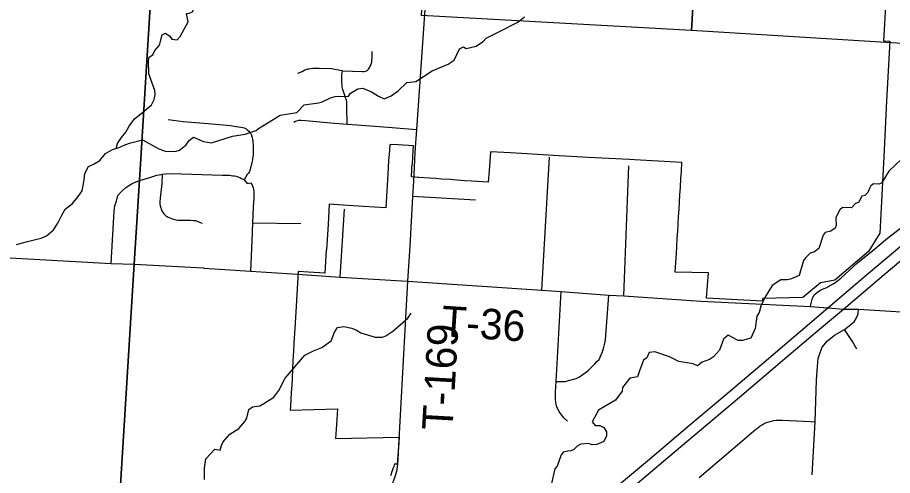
# Model space of a CAD drawing. Extents: x 114843 to 284848, y 317643 to 566895.
# Drawn here: x 266100 to 274704, y 379517 to 384024 of the extents above; entities that cross this region are included whole.
import ezdxf

# ---------------------------------------------------------------- set-up
doc = ezdxf.new("R2010")
doc.units = 0
for name, color, linetype in [('GM_X_City_Street', 7, 'Continuous'), ('GM_X_Corporation', 7, 'Continuous'), ('GM_X_County', 7, 'Continuous'), ('GM_X_Interstate_Route', 7, 'Continuous'), ('GM_X_Minor_River', 7, 'Continuous'), ('GM_X_Section', 7, 'Continuous'), ('GM_X_Township', 7, 'Continuous'), ('GM_X_Township_Road', 7, 'Continuous'), ('GM_X_Township_Road_Text', 7, 'Continuous')]:
    doc.layers.add(name, color=color, linetype=linetype)

msp = doc.modelspace()

# ---------------------------------------------------------------- linework, layer by layer
at = {"layer": 'GM_X_City_Street'}
msp.add_line((268410.8, 382004), (268885.8, 381998.1), dxfattribs=at)
for points in [[(268857.6, 383475.2), (268897.5, 383493.3), (268925.5, 383507.4), (268939.4, 383511.5), (268957.4, 383517.5), (268965.4, 383517.6), (268983.4, 383521.6), (269001.3, 383525.7), (269029.3, 383525.7), (269065.3, 383525.9), (269187.2, 383520.1), (269289.1, 383500.4), (269294.9, 383500.2), (269492.9, 383492.9), (269508.9, 383492.9), (269522.9, 383495), (269534.9, 383499), (269544.8, 383507.1), (269552.8, 383515.1), (269566.7, 383541.2), (269574.7, 383557.3), (269580.6, 383575.3), (269582.6, 383587.4), (269584.6, 383609.5), (269586.5, 383625.5), (269586.5, 383645.5), (269586.3, 383689.7)], [(269340.7, 382973.4), (269340.2, 383015.2), (269338.1, 383099.4), (269337.9, 383167.6), (269337.8, 383191.7), (269333.8, 383211.7), (269325.7, 383233.8), (269317.7, 383255.8), (269297.6, 383313.9), (269293.5, 383340), (269291.4, 383362), (269289.4, 383388.1), (269289.3, 383408.1), (269289.3, 383422.2), (269289.2, 383458.2), (269294.9, 383500.2)], [(267580, 383018.5), (267727.9, 383000.9), (267975.7, 382979.5), (268195.5, 382960), (268251.5, 382952.2), (268295.5, 382944.2), (268315.5, 382940.3), (268327.5, 382936.3), (268343.5, 382930.3), (268359.5, 382918.4), (268375.5, 382904.3), (268385.5, 382892.3), (268393.6, 382882.3), (268399.5, 382870.3), (268401.6, 382860.3), (268407.6, 382842.3), (268411.7, 382824.2), (268413.7, 382812.2), (268413.7, 382798.2), (268417.8, 382764.1), (268416, 382667.8), (268412.1, 382637.7), (268410.2, 382621.6), (268404.2, 382597.6), (268402.3, 382587.6), (268400.3, 382575.5), (268392.4, 382545.4), (268386.4, 382529.3), (268380.5, 382509.3), (268370.5, 382493.2), (268358.6, 382477.1), (268328.4, 382424.6)], [(268816.8, 382993.8), (268834.8, 383003.8), (268854.8, 383009.9), (268866.7, 383011.9), (268886.7, 383012), (268930.7, 383010.1), (269182.5, 382986.7), (269340.7, 382973.4), (269344.4, 382973.1), (269570.2, 382957.6), (269784, 382940.2), (270021.7, 382921.7)], [(267299.7, 382420.8), (267401.6, 382450.5), (267449.5, 382464.7), (267469.5, 382470.8), (267493.4, 382474.8), (267511.4, 382478.9), (267523.9, 382480.5), (267559.3, 382485), (267613.3, 382489.2), (268110.8, 382472.5), (268184.8, 382470.7), (268218.7, 382466.7), (268234.7, 382464.8), (268250.7, 382460.8), (268284.7, 382448.8), (268302.7, 382440.9), (268324.7, 382428.9), (268328.4, 382424.6), (268358.8, 382388.9), (268399, 382396.8), (268417.2, 382349.5), (268423.4, 382312.5), (268422.4, 382242.8), (268417.1, 382161.2), (268413.2, 382078.2), (268410.8, 382004), (268402.8, 381827.7), (268391.1, 381529.1)], [(267523.9, 382480.5), (267519.6, 382388.7), (267505.9, 382274.3), (267500.1, 382214.1), (267500.1, 382188.1), (267502.2, 382170), (267508.2, 382150), (267512.3, 382136), (267520.3, 382121.9), (267526.3, 382109.9), (267540.3, 382091.9), (267550.4, 382077.9), (267560.4, 382069.9), (267570.4, 382063.9), (267580.4, 382057.9), (267614.4, 382046), (267634.4, 382040), (267656.4, 382034), (267678.3, 382030.1), (267722.3, 382028.2), (267762.3, 382028.3), (267802.2, 382028.4), (267830.2, 382026.5), (267850.2, 382024.6), (267872.2, 382016.6), (267914.2, 381998.6)], [(267022.3, 381604.2), (267050.1, 382117.3), (267058.3, 382168.9), (267072.3, 382216.3), (267086.9, 382270.9), (267121.7, 382312.4), (267164.2, 382352.4), (267228, 382391.1), (267299.7, 382420.8)], [(263287.7, 382031.5), (263732.9, 381998.7), (264483.8, 381959.8), (264548.4, 381957.3), (264604.3, 381947.7), (264669, 381920.9), (265037.1, 381735.9), (265080.2, 381719), (265147.6, 381708.1), (267022.3, 381604.2), (267248.5, 381598)]]:
    msp.add_lwpolyline(points, dxfattribs=at)
at = {"layer": 'GM_X_Corporation'}
msp.add_lwpolyline([(274636.4, 384188.5), (274615.7, 383793.9), (274676.2, 383789.4), (274645.8, 383204.8), (274616.8, 382652.7), (274577.6, 381902.9), (274466.2, 381722.2), (274135.2, 381439), (273994.8, 381411.8), (273823, 381268.4), (273425.2, 381258.2), (273424.2, 381232.5), (272874.7, 381262.1), (272894.4, 381510.5), (272566.6, 381516.4), (272578.1, 381704.2), (272581.7, 381763.9), (272582.5, 381776.5), (272586.9, 381848.9), (272591.3, 381921.2), (272595.8, 381993.6), (272600.2, 382065.9), (272604.6, 382138.2), (272609, 382210.6), (272613.2, 382279.5), (272617.6, 382351.9), (272623, 382439.8), (272627.4, 382512.2), (272632.5, 382595.7), (272168, 382621.9), (272118.1, 382624.7), (271711.5, 382647.6), (271544.9, 382657), (271368.6, 382666.9), (271322, 382669.5), (270947.6, 382690.6), (270749.8, 382701.1), (270736.6, 382514.1), (270728.7, 382402), (270565.9, 382413.1), (270499.4, 382417.8), (270384.8, 382425.9), (270357.2, 382427.9), (270270, 382434.1), (270212.4, 382438.1), (270153.8, 382442.3), (270046.4, 382449.9), (270040.7, 382450.3), (269972.6, 382456.2), (269977.5, 382530.8), (269978.5, 382547), (269984.5, 382591.8), (269987.6, 382641.8), (269988.5, 382657.5), (269994.1, 382759.9), (269841.5, 382769.7), (269760, 382774.9), (269753.2, 382672.6), (269752.1, 382656.8), (269745.7, 382559), (269744.6, 382542.8), (269736.9, 382427.2), (269727, 382262.5), (269720.4, 382150.6), (269611.7, 382157.3), (269501.9, 382164.1), (269351.9, 382173.4), (269301.9, 382176.9), (269164.7, 382186.5), (269154.3, 381986.2), (269151.7, 381936.6), (269138.1, 381737.9), (269136.4, 381738), (269121, 381507.4), (268962.2, 381517.4), (268860.1, 381523.9), (268854.8, 381464.1), (268829.3, 381015.6), (268818.1, 380818.2), (268813.6, 380739.1), (268808.6, 380649), (268803.9, 380564.7), (268800.8, 380474.8), (268796.7, 380404.9), (268791.9, 380333), (268783.8, 380195.2), (268781.6, 380160.9), (269245.6, 380172), (269239.4, 380067.2), (269233.8, 379973.8), (269228.2, 379880.5), (269852.6, 379894.6), (269846.8, 379794.7), (269834.5, 379627.9), (269806.3, 379628.1), (269803, 379617.7), (269799, 379605.1), (269795.1, 379592.9), (269791.8, 379582.4), (269788.1, 379571.8), (269784.3, 379561.6), (269779, 379547), (269773, 379531.2), (269766.5, 379515.2)], dxfattribs=at)
at = {"layer": 'GM_X_County'}
for points in [[(270000.8, 400353.9), (269775.6, 396298.7), (269696.2, 394952.5), (269532.2, 392169.1), (267913.7, 392301.8), (267868.6, 391576.8), (267680.6, 388558.5), (267641.8, 387935.6), (267545.6, 386390.6), (267545.5, 386387.7), (267490.7, 385509), (267490.7, 385507.9), (267447.5, 384815.2), (267444.9, 384772.6), (267298.6, 382423.6), (267247.3, 381600.8), (267082, 378947.2)], [(267082, 378947.2), (267247.3, 381600.8), (267298.6, 382423.6), (267444.9, 384772.6), (267447.5, 384815.2), (267490.7, 385507.9), (267490.7, 385509), (267545.5, 386387.7), (267545.6, 386390.6), (267641.8, 387935.6), (267680.6, 388558.5), (267868.6, 391576.8), (267913.7, 392301.8), (269532.2, 392169.1), (269696.2, 394952.5), (269775.6, 396298.7), (270000.8, 400353.9)]]:
    msp.add_lwpolyline(points, dxfattribs=at)
at = {"layer": 'GM_X_Interstate_Route'}
for points in [[(271863.1, 379302.2), (272293.2, 379661.6), (272710.6, 380016.4), (273015.3, 380273.1), (273441.9, 380632.5), (273799.5, 380935.9), (274067.9, 381167.2), (274469.1, 381506.5), (275022.2, 381974.4)], [(272022.7, 379293.3), (272493, 379693.6), (272888.5, 380026.2), (273199, 380288.7), (273622.1, 380649.3), (273984.4, 380956.2), (274221.3, 381155), (274622.6, 381494.2), (275175.7, 381962.1)]]:
    msp.add_lwpolyline(points, dxfattribs=at)
at = {"layer": 'GM_X_Minor_River'}
for points in [[(267345.8, 383101.9), (267416.8, 383164.2), (267444.5, 383216.5), (267454.2, 383266.6), (267449.9, 383304.7), (267393, 383468.7), (267388.3, 383596.9), (267394, 383633), (267431.9, 383655.3), (267449.6, 383697.5), (267495.2, 383751.9), (267522.6, 383854.2), (267556.4, 383870.5), (267596.6, 383838.6), (267618.7, 383808.7), (267668.7, 383803), (267700.5, 383837.3), (267777.5, 383982), (267761.1, 384062.1), (267789, 384066.3), (267820.9, 384080.5), (267887.8, 384249.2)], [(267328.2, 382818.5), (267491.3, 382731.8), (267561.4, 382706.1), (267661.3, 382708.8), (267693.2, 382719), (267758.8, 382769.5), (267786.5, 382813.7), (267830.2, 382846.1), (267928.4, 382802.6), (268008.4, 382789), (268213.8, 382854.4), (268339.5, 382875.2), (268445.2, 382911.9), (268471, 382930.1), (268682, 383061.7), (268847.7, 383088.7), (268919.1, 383163.3), (269058.8, 383184.2), (269088.8, 383190.4), (269178.4, 383233), (269224.3, 383245.3), (269356.1, 383250.1), (269375.9, 383278.3), (269447.6, 383320.8), (269495.5, 383327.1), (269579.6, 383293.6), (269649.8, 383247.9), (269703.9, 383224.2), (269773.6, 383252.6), (269843.3, 383301.2), (269926.7, 383383.8), (270016.5, 383394.4), (270177.7, 383497.6), (270335.2, 383562.7), (270394.8, 383605.1), (270446.1, 383713.6), (270486, 383735.9), (270512, 383718), (270609.8, 383742.7), (270683.4, 383789.2), (270707.2, 383821.4), (270840.7, 383884.4), (271019.9, 383977.6), (271085.5, 384030.1)], [(267071.8, 382735.8), (267084.1, 382784.5), (267122, 382842.7), (267165.8, 382896.8), (267197.7, 382953), (267251.6, 383027.2), (267345.8, 383101.9)], [(266088.8, 381791.3), (266148.7, 381805.4), (266198.6, 381819.5), (266276.4, 381839.6), (266332.3, 381853.7), (266386.2, 381875.8), (266454, 381934), (266495.9, 382000.2), (266535.7, 382078.4), (266569.6, 382136.6), (266639.4, 382194.8), (266697.3, 382263), (266735.2, 382319.1), (266747.1, 382371.3), (266755, 382425.4), (266762.9, 382489.5), (266796.8, 382557.7), (266854.7, 382583.8), (266908.6, 382615.9), (266966.4, 382684.2), (267034.2, 382726.3), (267090.1, 382740.4), (267150, 382768.5), (267199.9, 382788.6), (267328.2, 382818.5)], [(274853.3, 382688.2), (274666.5, 382512.7), (274595.3, 382394), (274569.4, 382383.9), (274517.4, 382387.5), (274491.6, 382367.3), (274469.9, 382329.1), (274462, 382301), (274430.2, 382272.8), (274402.3, 382266.6), (274368.7, 382204.3), (274340.8, 382192.1), (274299.1, 382151.7), (274211.2, 382153.2), (274185.4, 382131), (274147.8, 382056.6), (274150.3, 381978.5), (274138.5, 381950.3), (274098.7, 381920), (274040.8, 381907.7), (274021, 381881.5), (273979.9, 381749), (273936.1, 381716.6), (273894.2, 381704.4), (273846.5, 381660), (273828.7, 381631.8), (273785.7, 381485.2), (273702, 381448.6), (273668, 381442.4), (273604.1, 381442), (273520.5, 381385.4), (273449.3, 381268.7), (273409.9, 381184.3), (273392.3, 381120.1), (273370.5, 381083.9), (273353.2, 380963.5), (273311.9, 380869), (273230.1, 380844.5), (273186.1, 380846.2), (273087.9, 380897.7), (273042.2, 380857.4), (273000.9, 380748.9), (272943.4, 380684.4), (272903.5, 380660.1), (272831.8, 380633.6), (272786.1, 380595.3), (272744, 380615), (272704, 380622.8), (272602, 380638.3), (272511.9, 380683.8), (272367.7, 380733), (272309.8, 380726.7), (272288.2, 380676.4), (272254.3, 380652.2), (272218.9, 380557.7), (272197.4, 380489.5), (272119.5, 380475), (272050.2, 380384.4), (272044.4, 380348.2), (271981, 380259.7), (271811.8, 380160.4), (271750.5, 380043.8), (271780.7, 380009.9), (271826.6, 380010.2), (271866.7, 379990.4), (271892.9, 379946.4), (271891.2, 379908.3), (271865.5, 379852.1), (271795.8, 379823.6), (271749.9, 379819.3), (271713.8, 379833.1), (271639.9, 379824.6), (271602.1, 379806.4), (271568.4, 379770.1), (271540.4, 379759.9), (271510.5, 379755.7), (271464.6, 379745.4), (271446.8, 379719.2), (271405.5, 379608.7), (271383.7, 379582.5), (271346.7, 379426)], [(267938.2, 379479.5), (267939.5, 379589.8), (267951, 379680.1), (268040.3, 379774.8), (268094.3, 379765.1), (268106, 379811.3), (268121.8, 379847.5), (268189.2, 379924), (268274.8, 379980.7), (268334.3, 380047.2), (268354.1, 380081.4), (268375.6, 380165.7), (268409.4, 380194), (268481.3, 380202.4), (268523.1, 380226.7), (268620.6, 380289.4), (268668.2, 380351.9), (268733.4, 380474.5), (268925.8, 380700.2), (269011.4, 380744.8), (269091.2, 380775.3), (269182.7, 380842), (269218.1, 380928.4), (269245.8, 380972.7), (269309.7, 380983.1), (269387.7, 380967.5), (269431.8, 380945.8), (269475.9, 380922), (269618, 380878.7), (269687.9, 380879.2), (269721.8, 380891.4), (269791.4, 380937.9), (269938.5, 381065.1), (269972.2, 381113.4)]]:
    msp.add_lwpolyline(points, dxfattribs=at)
at = {"layer": 'GM_X_Section'}
for points in [[(270397.5, 389318.2), (273020.5, 389162.2), (273036.5, 389161.3), (272726.4, 383895.4), (270073.6, 384042)], [(273036.5, 389161.3), (275661.7, 389002.3), (275329.8, 383735.9), (272726.4, 383895.4)]]:
    msp.add_lwpolyline(points, close=True, dxfattribs=at)
at = {"layer": 'GM_X_Township'}
for points in [[(247991.6, 393503.9), (249916.2, 393300.3), (251959.2, 393171), (253231.9, 393090.4), (254678.3, 392998.9), (255646.3, 392938), (258767.6, 392810.1), (261271.7, 392664.4), (264157.4, 392496.6), (267913.7, 392301.8), (267868.6, 391576.8), (267680.6, 388558.5), (267641.8, 387935.6), (267545.6, 386390.6), (267545.5, 386387.7), (267490.7, 385509), (267490.7, 385507.9), (267447.5, 384815.2), (267444.9, 384772.6), (267298.6, 382423.6), (267247.3, 381600.8), (267082, 378947.2)], [(267082, 378947.2), (267247.3, 381600.8), (267298.6, 382423.6), (267444.9, 384772.6), (267447.5, 384815.2), (267490.7, 385507.9), (267490.7, 385509), (267545.5, 386387.7), (267545.6, 386390.6), (267641.8, 387935.6), (267680.6, 388558.5), (267868.6, 391576.8), (267913.7, 392301.8), (269532.2, 392169.1), (270796.8, 392126.6), (271237.5, 392121.7), (272491, 392012), (274510.2, 391914.1), (274550.9, 391915.6), (275173.9, 391893.8), (275862.7, 391869.4), (277595.5, 391782.5), (282097.8, 391536.1), (284847.9, 391378.8)]]:
    msp.add_lwpolyline(points, dxfattribs=at)
at = {"layer": 'GM_X_Township_Road'}
for p, q in [((270003.2, 382618.1), (269992.4, 382414.6)), ((271256.3, 381339.8), (271332, 382648.5)), ((272060.7, 381285.5), (272111.9, 382563.2)), ((270601.8, 382227.8), (269984.4, 382262)), ((269271.4, 381467.9), (269315, 382137.8)), ((267248.5, 381598), (267924.7, 381558.8)), ((269842.9, 379730.3), (269835.7, 379625.1))]:
    msp.add_line(p, q, dxfattribs=at)
for points in [[(270149.4, 384845.1), (270110.7, 384200.2), (270021.7, 382921.7), (270007.5, 382699.5), (270003.2, 382618.1)], [(269992.4, 382414.6), (269984.4, 382262), (269956.2, 381774.7), (269934.9, 381430)], [(273896.1, 381181), (273905.9, 381226.7), (273913.4, 381251.4), (273933, 381294.4), (273968.7, 381325.6), (273996.8, 381339.4), (274022.8, 381353.3), (274056.8, 381367.2), (274088.9, 381387), (274114.9, 381400.9), (274145, 381420.8), (274197.2, 381462.6), (274359.8, 381608), (274510.3, 381731.5), (274654.8, 381852.9), (274797.3, 381962.4)], [(267924.7, 381558.8), (267935.1, 381558.2), (268391.1, 381529.1), (268805.4, 381500.3)], [(268805.4, 381500.3), (269271.4, 381467.9), (269934.9, 381430)], [(269934.9, 381430), (269844.3, 379751.4), (269842.9, 379730.3)], [(269934.9, 381430), (271256.3, 381339.8), (271445, 381326.6), (271915, 381293), (272060.7, 381285.5), (272818.4, 381234), (273896.1, 381181), (274067.9, 381167.2), (274221.3, 381155), (274370.2, 381152.2), (275944.8, 381055.5), (279401.1, 380810.1), (280281.7, 380754.1), (281655.2, 380682.3)], [(271506.5, 380052.5), (271474.7, 380080.8), (271439, 380127.1), (271425.1, 380147.2), (271407.4, 380183.4), (271399.5, 380203.5), (271393.7, 380235.6), (271389.8, 380267.7), (271388.3, 380337.9), (271396.8, 380442.1), (271445, 381326.6)], [(271396.8, 380442.1), (271486.7, 380443.6), (271518.7, 380451.5), (271592.8, 380473.1), (271624.8, 380486.9), (271660.9, 380512.8), (271695, 380538.7), (271715.1, 380554.6), (271735.2, 380574.5), (271755.2, 380592.5), (271777.3, 380614.4), (271797.4, 380638.3), (271819.5, 380658.2), (271829.7, 380680.2), (271839.8, 380704.2), (271847.9, 380726.2), (271860, 380756.3), (271866.2, 380780.3), (271876.4, 380818.3), (271882.5, 380850.4), (271915, 381293)], [(273913.5, 379524.9), (273944.1, 380044.9), (273955.4, 380454.2), (273966.7, 380590.2), (273973.2, 380667.9), (273992.2, 380726.3), (274013, 380779.4), (274064.6, 380842.9), (274133.9, 380897.2), (274232.3, 380955.3), (274327.9, 381030.1), (274350.6, 381069.1), (274366.2, 381107.2), (274370.2, 381152.2)], [(274351.9, 380758.9), (274309, 380836.3), (274232.3, 380955.3)], [(272803.8, 379497.9), (273221.9, 379854.2), (273359.1, 379971.8), (273379.6, 379987.8), (273399.6, 380003), (273420.4, 380016.1), (273441.1, 380027.6), (273465.1, 380038.4), (273488.1, 380046.4), (273512.7, 380053), (273535.5, 380057.6), (273560, 380060.9), (273589.3, 380062.2), (273621.5, 380061.8), (273896.2, 380047), (273944.1, 380044.9)], [(269835.7, 379625.1), (269827.2, 379555.8), (269814, 379512.4), (269793.6, 379459.5), (269778.5, 379425.4)]]:
    msp.add_lwpolyline(points, dxfattribs=at)

# ---------------------------------------------------------------- texts
at = {"layer": 'GM_X_Township_Road_Text'}
for s, rotation, p in [('T-36', 356.17984, (270260.4, 380889.3)), ('T-169', 86.76884, (270376.5, 379955.1))]:
    msp.add_text(s, height=300.02, rotation=rotation, dxfattribs=at).set_placement(p)

doc.saveas('drawing.dxf')
